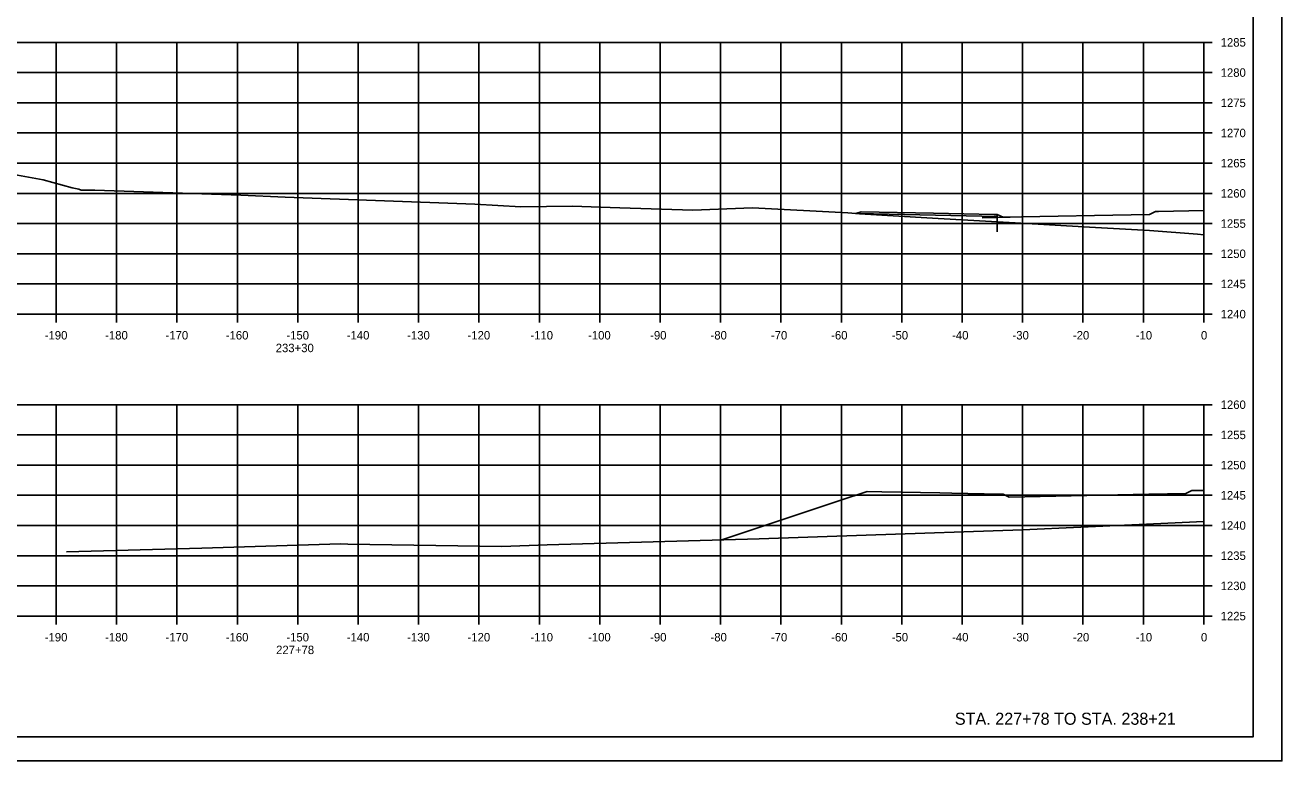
# Model space of a CAD drawing. Extents: x -70 to 701944, y -4 to 666871.
# Drawn here: x 678079.7 to 678287.8, y 652390.9 to 652512.7 of the extents above; entities that cross this region are included whole.
import ezdxf

# ---------------------------------------------------------------- set-up
doc = ezdxf.new("R2010")
doc.units = 0
for name, color, linetype in [('R_Axis', 7, 'Continuous'), ('R_Axis Annot', 7, 'Continuous'), ('R_Border', 7, 'Continuous'), ('R_Draft', 7, 'Continuous'), ('R_Drive', 7, 'Continuous'), ('R_Exist Surface', 7, 'Continuous'), ('R_Fin Surface', 7, 'Continuous'), ('R_Grid', 7, 'Continuous'), ('R_No Plot', 7, 'Continuous')]:
    doc.layers.add(name, color=color, linetype=linetype)

msp = doc.modelspace()

# ---------------------------------------------------------------- linework, layer by layer
at = {"layer": 'R_Axis'}
for p, q in [((678274.82, 652464.83), (678274.82, 652509.83)), ((678276.22, 652509.83), (678274.82, 652509.83)), ((678276.22, 652504.83), (678274.82, 652504.83)), ((678276.22, 652499.83), (678274.82, 652499.83)), ((678276.22, 652494.83), (678274.82, 652494.83)), ((678276.22, 652489.83), (678274.82, 652489.83)), ((678276.22, 652484.83), (678274.82, 652484.83)), ((678276.22, 652479.83), (678274.82, 652479.83)), ((678276.22, 652474.83), (678274.82, 652474.83)), ((678276.22, 652469.83), (678274.82, 652469.83)), ((677974.82, 652464.83), (678274.82, 652464.83)), ((678084.82, 652463.43), (678084.82, 652464.83)), ((678094.82, 652463.43), (678094.82, 652464.83)), ((678104.82, 652463.43), (678104.82, 652464.83)), ((678114.82, 652463.43), (678114.82, 652464.83)), ((678124.82, 652463.43), (678124.82, 652464.83)), ((678134.82, 652463.43), (678134.82, 652464.83)), ((678144.82, 652463.43), (678144.82, 652464.83)), ((678154.82, 652463.43), (678154.82, 652464.83)), ((678164.82, 652463.43), (678164.82, 652464.83)), ((678174.82, 652463.43), (678174.82, 652464.83)), ((678184.82, 652463.43), (678184.82, 652464.83)), ((678194.82, 652463.43), (678194.82, 652464.83)), ((678204.82, 652463.43), (678204.82, 652464.83)), ((678214.82, 652463.43), (678214.82, 652464.83)), ((678224.82, 652463.43), (678224.82, 652464.83)), ((678234.82, 652463.43), (678234.82, 652464.83)), ((678244.82, 652463.43), (678244.82, 652464.83)), ((678254.82, 652463.43), (678254.82, 652464.83)), ((678264.82, 652463.43), (678264.82, 652464.83)), ((678274.82, 652463.43), (678274.82, 652464.83)), ((678276.22, 652464.83), (678274.82, 652464.83)), ((678274.82, 652414.83), (678274.82, 652449.83)), ((678276.22, 652449.83), (678274.82, 652449.83)), ((678276.22, 652444.83), (678274.82, 652444.83)), ((678276.22, 652439.83), (678274.82, 652439.83)), ((678276.22, 652434.83), (678274.82, 652434.83)), ((678276.22, 652429.83), (678274.82, 652429.83)), ((678276.22, 652424.83), (678274.82, 652424.83)), ((678276.22, 652419.83), (678274.82, 652419.83)), ((677974.82, 652414.83), (678274.82, 652414.83)), ((678084.82, 652413.43), (678084.82, 652414.83)), ((678094.82, 652413.43), (678094.82, 652414.83)), ((678104.82, 652413.43), (678104.82, 652414.83)), ((678114.82, 652413.43), (678114.82, 652414.83)), ((678124.82, 652413.43), (678124.82, 652414.83)), ((678134.82, 652413.43), (678134.82, 652414.83)), ((678144.82, 652413.43), (678144.82, 652414.83)), ((678154.82, 652413.43), (678154.82, 652414.83)), ((678164.82, 652413.43), (678164.82, 652414.83)), ((678174.82, 652413.43), (678174.82, 652414.83)), ((678184.82, 652413.43), (678184.82, 652414.83)), ((678194.82, 652413.43), (678194.82, 652414.83)), ((678204.82, 652413.43), (678204.82, 652414.83)), ((678214.82, 652413.43), (678214.82, 652414.83)), ((678224.82, 652413.43), (678224.82, 652414.83)), ((678234.82, 652413.43), (678234.82, 652414.83)), ((678244.82, 652413.43), (678244.82, 652414.83)), ((678254.82, 652413.43), (678254.82, 652414.83)), ((678264.82, 652413.43), (678264.82, 652414.83)), ((678274.82, 652413.43), (678274.82, 652414.83)), ((678276.22, 652414.83), (678274.82, 652414.83))]:
    msp.add_line(p, q, dxfattribs=at)
at = {"layer": 'R_Border'}
for q in [(678283, 652600.29), (677966.82, 652394.83)]:
    msp.add_line((678283, 652394.83), q, dxfattribs=at)
at = {"layer": 'R_Drive'}
for p, q in [((678240.6, 652481.01), (678217.62, 652481.47)), ((678238.15, 652480.79), (678242.75, 652480.88)), ((678240.6, 652481.34), (678240.6, 652478.44)), ((678240.6, 652480.84), (678240.6, 652481.01))]:
    msp.add_line(p, q, dxfattribs=at)
at = {"layer": 'R_Exist Surface'}
for points in [[(678071.7, 652489.04), (678082.66, 652487.08), (678087.44, 652485.76), (678088.56, 652485.5), (678088.94, 652485.35), (678091.22, 652485.36), (678115.41, 652484.52), (678122.72, 652484.18), (678154.11, 652483.05), (678161.77, 652482.6), (678170.25, 652482.71), (678178.13, 652482.46), (678190.24, 652482.05), (678200.13, 652482.41), (678215.89, 652481.58), (678217.81, 652481.46), (678229.91, 652480.74), (678230.86, 652480.68), (678243.57, 652479.93), (678243.57, 652479.93), (678243.57, 652479.93), (678243.58, 652479.93), (678255.92, 652479.25), (678265.86, 652478.7), (678273.78, 652478.05), (678274.82, 652477.96)], [(678086.51, 652425.47), (678108.93, 652426.08), (678131.92, 652426.77), (678133.11, 652426.76), (678158.58, 652426.37), (678166.12, 652426.61), (678201.19, 652427.6), (678218.9, 652428.23), (678244.81, 652429.12), (678264.14, 652430.02), (678274.82, 652430.49)]]:
    msp.add_lwpolyline(points, dxfattribs=at)
at = {"layer": 'R_Fin Surface'}
for points in [[(678217.24, 652481.49), (678218.1, 652481.78), (678230.1, 652481.54), (678240.1, 652481.34), (678240.6, 652481.34), (678241.6, 652480.86), (678265.82, 652481.34), (678266.82, 652481.82), (678267.32, 652481.82), (678274.82, 652481.97)], [(678195.02, 652427.43), (678214.4, 652433.89), (678219.12, 652435.46), (678221.52, 652435.41), (678231.12, 652435.22), (678233.12, 652435.18), (678241.12, 652435.02), (678241.22, 652435.02), (678241.62, 652435.02), (678241.82, 652434.92), (678242.62, 652434.54), (678265.71, 652435), (678271.85, 652435.13), (678272.65, 652435.51), (678272.85, 652435.61), (678273.25, 652435.61), (678273.35, 652435.61), (678274.77, 652435.63), (678274.82, 652435.64)]]:
    msp.add_lwpolyline(points, dxfattribs=at)
at = {"layer": 'R_Grid'}
for p, q in [((677974.82, 652509.83), (678274.82, 652509.83)), ((678084.82, 652464.83), (678084.82, 652509.83)), ((678094.82, 652464.83), (678094.82, 652509.83)), ((678104.82, 652464.83), (678104.82, 652509.83)), ((678114.82, 652464.83), (678114.82, 652509.83)), ((678124.82, 652464.83), (678124.82, 652509.83)), ((678134.82, 652464.83), (678134.82, 652509.83)), ((678144.82, 652464.83), (678144.82, 652509.83)), ((678154.82, 652464.83), (678154.82, 652509.83)), ((678164.82, 652464.83), (678164.82, 652509.83)), ((678174.82, 652464.83), (678174.82, 652509.83)), ((678184.82, 652464.83), (678184.82, 652509.83)), ((678194.82, 652464.83), (678194.82, 652509.83)), ((678204.82, 652464.83), (678204.82, 652509.83)), ((678214.82, 652464.83), (678214.82, 652509.83)), ((678224.82, 652464.83), (678224.82, 652509.83)), ((678234.82, 652464.83), (678234.82, 652509.83)), ((678244.82, 652464.83), (678244.82, 652509.83)), ((678254.82, 652464.83), (678254.82, 652509.83)), ((678264.82, 652464.83), (678264.82, 652509.83)), ((678274.82, 652464.83), (678274.82, 652509.83)), ((677974.82, 652504.83), (678274.82, 652504.83)), ((677974.82, 652499.83), (678274.82, 652499.83)), ((677974.82, 652494.83), (678274.82, 652494.83)), ((677974.82, 652489.83), (678274.82, 652489.83)), ((677974.82, 652484.83), (678274.82, 652484.83)), ((677974.82, 652479.83), (678274.82, 652479.83)), ((677974.82, 652474.83), (678274.82, 652474.83)), ((677974.82, 652469.83), (678274.82, 652469.83)), ((677974.82, 652464.83), (678274.82, 652464.83)), ((677974.82, 652449.83), (678274.82, 652449.83)), ((678084.82, 652414.83), (678084.82, 652449.83)), ((678094.82, 652414.83), (678094.82, 652449.83)), ((678104.82, 652414.83), (678104.82, 652449.83)), ((678114.82, 652414.83), (678114.82, 652449.83)), ((678124.82, 652414.83), (678124.82, 652449.83)), ((678134.82, 652414.83), (678134.82, 652449.83)), ((678144.82, 652414.83), (678144.82, 652449.83)), ((678154.82, 652414.83), (678154.82, 652449.83)), ((678164.82, 652414.83), (678164.82, 652449.83)), ((678174.82, 652414.83), (678174.82, 652449.83)), ((678184.82, 652414.83), (678184.82, 652449.83)), ((678194.82, 652414.83), (678194.82, 652449.83)), ((678204.82, 652414.83), (678204.82, 652449.83)), ((678214.82, 652414.83), (678214.82, 652449.83)), ((678224.82, 652414.83), (678224.82, 652449.83)), ((678234.82, 652414.83), (678234.82, 652449.83)), ((678244.82, 652414.83), (678244.82, 652449.83)), ((678254.82, 652414.83), (678254.82, 652449.83)), ((678264.82, 652414.83), (678264.82, 652449.83)), ((678274.82, 652414.83), (678274.82, 652449.83)), ((677974.82, 652444.83), (678274.82, 652444.83)), ((677974.82, 652439.83), (678274.82, 652439.83)), ((677974.82, 652434.83), (678274.82, 652434.83)), ((677974.82, 652429.83), (678274.82, 652429.83)), ((677974.82, 652424.83), (678274.82, 652424.83)), ((677974.82, 652419.83), (678274.82, 652419.83)), ((677974.82, 652414.83), (678274.82, 652414.83))]:
    msp.add_line(p, q, dxfattribs=at)
at = {"layer": 'R_No Plot'}
msp.add_line((677954.42, 652390.86), (678287.75, 652390.86), dxfattribs=at)
for points in [[(677954.41, 652604.19), (678287.75, 652604.19), (678287.75, 652390.85), (677954.41, 652390.85)], [(678200.74, 652600.29), (678200.74, 652590.41), (678236.47, 652590.41), (678236.47, 652587.49), (678259.67, 652587.49), (678259.67, 652563.16), (678283, 652563.16), (678283, 652394.83), (677966.82, 652394.83), (677966.82, 652600.29)]]:
    msp.add_lwpolyline(points, close=True, dxfattribs=at)

# ---------------------------------------------------------------- texts
at = {"layer": 'R_Axis Annot'}
for s, p in [('1285', (678277.62, 652509.13)), ('1280', (678277.62, 652504.13)), ('1275', (678277.62, 652499.13)), ('1270', (678277.62, 652494.13)), ('1265', (678277.62, 652489.13)), ('1260', (678277.62, 652484.13)), ('1255', (678277.62, 652479.13)), ('1250', (678277.62, 652474.13)), ('1245', (678277.62, 652469.13)), ('1240', (678277.62, 652464.13)), ('-190', (678082.93, 652460.63)), ('-180', (678092.93, 652460.63)), ('-170', (678102.93, 652460.63)), ('-160', (678112.9, 652460.63)), ('-150', (678122.93, 652460.63)), ('-140', (678132.93, 652460.63)), ('-130', (678142.93, 652460.63)), ('-120', (678152.93, 652460.63)), ('-110', (678163.33, 652460.63)), ('-100', (678172.88, 652460.63)), ('-90', (678183.16, 652460.63)), ('-80', (678193.16, 652460.63)), ('-70', (678203.16, 652460.63)), ('-60', (678213.13, 652460.63)), ('-50', (678223.16, 652460.63)), ('-40', (678233.16, 652460.63)), ('-30', (678243.16, 652460.63)), ('-20', (678253.16, 652460.63)), ('-10', (678263.56, 652460.63)), ('0', (678274.36, 652460.63)), ('233+30', (678121.17, 652458.53)), ('1260', (678277.62, 652449.13)), ('1255', (678277.62, 652444.13)), ('1250', (678277.62, 652439.13)), ('1245', (678277.62, 652434.13)), ('1240', (678277.62, 652429.13)), ('1235', (678277.62, 652424.13)), ('1230', (678277.62, 652419.13)), ('1225', (678277.62, 652414.13)), ('-190', (678082.93, 652410.63)), ('-180', (678092.93, 652410.63)), ('-170', (678102.93, 652410.63)), ('-160', (678112.9, 652410.63)), ('-150', (678122.93, 652410.63)), ('-140', (678132.93, 652410.63)), ('-130', (678142.93, 652410.63)), ('-120', (678152.93, 652410.63)), ('-110', (678163.33, 652410.63)), ('-100', (678172.88, 652410.63)), ('-90', (678183.16, 652410.63)), ('-80', (678193.16, 652410.63)), ('-70', (678203.16, 652410.63)), ('-60', (678213.13, 652410.63)), ('-50', (678223.16, 652410.63)), ('-40', (678233.16, 652410.63)), ('-30', (678243.16, 652410.63)), ('-20', (678253.16, 652410.63)), ('-10', (678263.56, 652410.63)), ('0', (678274.36, 652410.63)), ('227+78', (678121.23, 652408.53))]:
    msp.add_text(s, height=1.4, dxfattribs=at).set_placement(p)
at = {"layer": 'R_Draft'}
msp.add_text('STA. 227+78 TO STA. 238+21', height=2, dxfattribs=at).set_placement((678233.61, 652396.83))

doc.saveas('drawing.dxf')
